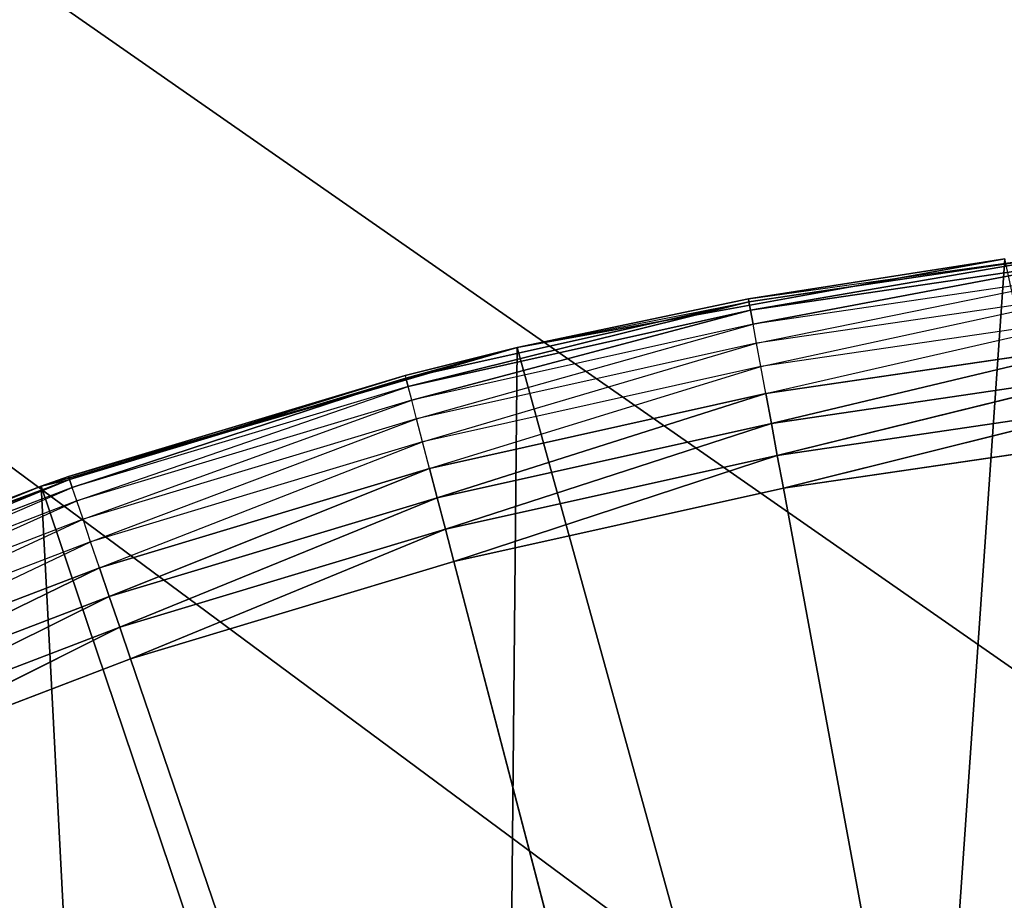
# Model space of a CAD drawing. Header units: centimetres. Extents: x 0.1 to 22.3, y 0.1 to 22.3.
# Tile 446 of 632: x 1.521 to 1.6232, y 21.195 to 21.2865. Entities that reach past the tile are written whole.
import ezdxf

# ---------------------------------------------------------------- set-up
doc = ezdxf.new("R2010")
doc.units = ezdxf.units.CM
doc.header["$LTSCALE"] = 2.54
doc.layers.get('0').update_dxf_attribs({"true_color": 0xff5454})

# ---------------------------------------------------------------- blocks, each defined once
blk = doc.blocks.new('Kosz na _mieci DELLA.STL')
at = {"color": 0}
for p, q in [((3.46383, 19.80061, 47.35), (0.33747, 22.1158, 47.35)), ((3.46383, 19.80061, 47.35), (0.33747, 22.1158, 47.35)), ((3.63747, 19.8158, 47.35), (0.33747, 22.1158, 47.35)), ((3.63747, 19.8158, 47.35), (0.33747, 22.1158, 47.35)), ((0.33747, 22.1158, 47.25), (3.46383, 19.80061, 47.25)), ((3.63747, 19.8158, 47.25), (0.33747, 22.1158, 47.25)), ((3.63747, 19.8158, 47.25), (0.33747, 22.1158, 47.25)), ((0.33747, 22.1158, 47.25), (3.46383, 19.80061, 47.25)), ((1.59666, 21.25748, 15.57), (1.63282, 21.2625, 15.56653)), ((1.63282, 21.2625, 15.56653), (1.59671, 21.25719, 15.56653)), ((1.63282, 21.2625, 15.56653), (1.59671, 21.25719, 15.56653)), ((1.59688, 21.2563, 15.56316), (1.63282, 21.2625, 15.56653)), ((1.59688, 21.2563, 15.56316), (1.63282, 21.2625, 15.56653)), ((1.57263, 21.25243, 15.75), (1.62328, 21.26166, 15.75)), ((1.57263, 21.25243, 15.75), (1.62328, 21.26166, 15.75)), ((1.62328, 21.26166, 15.75), (1.59666, 21.25748, 15.57)), ((1.62328, 21.26166, 15.75), (1.59666, 21.25748, 15.57)), ((1.62328, 21.26166, 15.57), (1.59666, 21.25748, 15.57)), ((1.63292, 21.2616, 15.56316), (1.59688, 21.2563, 15.56316)), ((1.63292, 21.2616, 15.56316), (1.59688, 21.2563, 15.56316)), ((1.59714, 21.25485, 15.56), (1.63292, 21.2616, 15.56316)), ((1.59714, 21.25485, 15.56), (1.63292, 21.2616, 15.56316)), ((1.62328, 21.26166, 15.75), (1.6126, 21.1077, 15.75)), ((1.62328, 21.26166, 15.75), (1.6126, 21.1077, 15.75)), ((1.63308, 21.26014, 15.56), (1.59714, 21.25485, 15.56)), ((1.59751, 21.25288, 15.55714), (1.63308, 21.26014, 15.56)), ((1.6333, 21.25815, 15.55714), (1.59751, 21.25288, 15.55714)), ((1.59795, 21.25046, 15.55468), (1.6333, 21.25815, 15.55714)), ((1.59671, 21.25719, 15.56653), (1.56108, 21.24925, 15.56653)), ((1.59671, 21.25719, 15.56653), (1.56108, 21.24925, 15.56653)), ((1.56131, 21.24837, 15.56316), (1.59671, 21.25719, 15.56653)), ((1.56131, 21.24837, 15.56316), (1.59671, 21.25719, 15.56653)), ((1.57263, 21.25243, 15.75), (1.59666, 21.25748, 15.57)), ((1.59666, 21.25748, 15.57), (1.57263, 21.25243, 15.57)), ((1.57263, 21.25243, 15.75), (1.59666, 21.25748, 15.57)), ((1.57263, 21.25243, 15.57), (1.59671, 21.25719, 15.56653)), ((1.59666, 21.25748, 15.57), (1.59671, 21.25719, 15.56653)), ((1.59688, 21.2563, 15.56316), (1.59671, 21.25719, 15.56653)), ((1.59688, 21.2563, 15.56316), (1.59671, 21.25719, 15.56653)), ((1.59688, 21.2563, 15.56316), (1.56131, 21.24837, 15.56316)), ((1.59688, 21.2563, 15.56316), (1.56131, 21.24837, 15.56316)), ((1.56169, 21.24695, 15.56), (1.59688, 21.2563, 15.56316)), ((1.56169, 21.24695, 15.56), (1.59688, 21.2563, 15.56316)), ((1.59714, 21.25485, 15.56), (1.59688, 21.2563, 15.56316)), ((1.59714, 21.25485, 15.56), (1.59688, 21.2563, 15.56316)), ((1.59714, 21.25485, 15.56), (1.56169, 21.24695, 15.56)), ((1.56219, 21.24501, 15.55714), (1.59714, 21.25485, 15.56)), ((1.59751, 21.25288, 15.55714), (1.59714, 21.25485, 15.56)), ((1.63357, 21.2557, 15.55468), (1.59795, 21.25046, 15.55468)), ((1.59847, 21.24765, 15.55268), (1.63357, 21.2557, 15.55468)), ((1.59751, 21.25288, 15.55714), (1.56219, 21.24501, 15.55714)), ((1.56281, 21.24263, 15.55468), (1.59751, 21.25288, 15.55714)), ((1.59795, 21.25046, 15.55468), (1.59751, 21.25288, 15.55714)), ((1.63388, 21.25286, 15.55268), (1.59847, 21.24765, 15.55268)), ((1.59905, 21.24454, 15.55121), (1.63388, 21.25286, 15.55268)), ((1.59905, 21.24454, 15.55121), (1.63388, 21.25286, 15.55268)), ((1.5232, 21.23804, 15.75), (1.57263, 21.25243, 15.75)), ((1.5232, 21.23804, 15.75), (1.57263, 21.25243, 15.75)), ((1.52603, 21.23902, 15.57), (1.57263, 21.25243, 15.75)), ((1.52603, 21.23902, 15.57), (1.57263, 21.25243, 15.75)), ((1.57263, 21.25243, 15.57), (1.56101, 21.24954, 15.57)), ((1.56101, 21.24954, 15.57), (1.57263, 21.25243, 15.75)), ((1.56101, 21.24954, 15.57), (1.57263, 21.25243, 15.75)), ((1.57263, 21.25243, 15.57), (1.56108, 21.24925, 15.56653)), ((1.57263, 21.25243, 15.75), (1.57115, 21.0959, 15.75)), ((1.57263, 21.25243, 15.75), (1.57115, 21.0959, 15.75)), ((1.57263, 21.25243, 15.57), (1.57263, 21.25243, 15.75)), ((1.57263, 21.25243, 15.57), (1.57263, 21.25243, 15.75)), ((1.57263, 21.25243, 15.75), (1.6126, 21.1077, 15.75)), ((1.57263, 21.25243, 15.75), (1.6126, 21.1077, 15.75)), ((1.59795, 21.25046, 15.55468), (1.56281, 21.24263, 15.55468)), ((1.56354, 21.23987, 15.55268), (1.59795, 21.25046, 15.55468)), ((1.59847, 21.24765, 15.55268), (1.59795, 21.25046, 15.55468)), ((1.63423, 21.24972, 15.55121), (1.59905, 21.24454, 15.55121)), ((1.63423, 21.24972, 15.55121), (1.59905, 21.24454, 15.55121)), ((1.59966, 21.24123, 15.5503), (1.63423, 21.24972, 15.55121)), ((1.59966, 21.24123, 15.5503), (1.63423, 21.24972, 15.55121)), ((1.56101, 21.24954, 15.57), (1.52603, 21.23902, 15.57)), ((1.56101, 21.24954, 15.57), (1.52603, 21.23902, 15.57)), ((1.56101, 21.24954, 15.57), (1.52613, 21.23873, 15.56653)), ((1.56101, 21.24954, 15.57), (1.52613, 21.23873, 15.56653)), ((1.56108, 21.24925, 15.56653), (1.52613, 21.23873, 15.56653)), ((1.56108, 21.24925, 15.56653), (1.52613, 21.23873, 15.56653)), ((1.52642, 21.23788, 15.56316), (1.56108, 21.24925, 15.56653)), ((1.52642, 21.23788, 15.56316), (1.56108, 21.24925, 15.56653)), ((1.56101, 21.24954, 15.57), (1.56108, 21.24925, 15.56653)), ((1.56131, 21.24837, 15.56316), (1.56108, 21.24925, 15.56653)), ((1.56131, 21.24837, 15.56316), (1.56108, 21.24925, 15.56653)), ((1.56131, 21.24837, 15.56316), (1.52642, 21.23788, 15.56316)), ((1.5269, 21.23649, 15.56), (1.56131, 21.24837, 15.56316)), ((1.56169, 21.24695, 15.56), (1.56131, 21.24837, 15.56316)), ((1.59847, 21.24765, 15.55268), (1.56354, 21.23987, 15.55268)), ((1.56434, 21.23681, 15.55121), (1.59847, 21.24765, 15.55268)), ((1.56434, 21.23681, 15.55121), (1.59847, 21.24765, 15.55268)), ((1.59905, 21.24454, 15.55121), (1.59847, 21.24765, 15.55268)), ((1.59905, 21.24454, 15.55121), (1.59847, 21.24765, 15.55268)), ((1.56169, 21.24695, 15.56), (1.5269, 21.23649, 15.56)), ((1.52755, 21.23459, 15.55714), (1.56169, 21.24695, 15.56)), ((1.56219, 21.24501, 15.55714), (1.56169, 21.24695, 15.56)), ((1.6346, 21.24637, 15.5503), (1.59966, 21.24123, 15.5503)), ((1.6346, 21.24637, 15.5503), (1.59966, 21.24123, 15.5503)), ((1.60029, 21.23782, 15.55), (1.6346, 21.24637, 15.5503)), ((1.60029, 21.23782, 15.55), (1.6346, 21.24637, 15.5503)), ((1.56219, 21.24501, 15.55714), (1.52755, 21.23459, 15.55714)), ((1.52834, 21.23226, 15.55468), (1.56219, 21.24501, 15.55714)), ((1.56281, 21.24263, 15.55468), (1.56219, 21.24501, 15.55714)), ((1.59905, 21.24454, 15.55121), (1.56434, 21.23681, 15.55121)), ((1.59905, 21.24454, 15.55121), (1.56434, 21.23681, 15.55121)), ((1.56519, 21.23355, 15.5503), (1.59905, 21.24454, 15.55121)), ((1.56519, 21.23355, 15.5503), (1.59905, 21.24454, 15.55121)), ((1.59966, 21.24123, 15.5503), (1.59905, 21.24454, 15.55121)), ((1.59966, 21.24123, 15.5503), (1.59905, 21.24454, 15.55121)), ((1.56281, 21.24263, 15.55468), (1.52834, 21.23226, 15.55468)), ((1.52926, 21.22956, 15.55268), (1.56281, 21.24263, 15.55468)), ((1.56354, 21.23987, 15.55268), (1.56281, 21.24263, 15.55468)), ((1.60029, 21.23782, 15.55), (1.63498, 21.24292, 15.55)), ((1.60029, 21.23782, 15.55), (1.63498, 21.24292, 15.55)), ((1.59966, 21.24123, 15.5503), (1.56519, 21.23355, 15.5503)), ((1.59966, 21.24123, 15.5503), (1.56519, 21.23355, 15.5503)), ((1.56607, 21.23019, 15.55), (1.59966, 21.24123, 15.5503)), ((1.56607, 21.23019, 15.55), (1.59966, 21.24123, 15.5503)), ((1.60029, 21.23782, 15.55), (1.59966, 21.24123, 15.5503)), ((1.60029, 21.23782, 15.55), (1.59966, 21.24123, 15.5503)), ((1.56354, 21.23987, 15.55268), (1.52926, 21.22956, 15.55268)), ((1.53028, 21.22657, 15.55121), (1.56354, 21.23987, 15.55268)), ((1.53028, 21.22657, 15.55121), (1.56354, 21.23987, 15.55268)), ((1.56434, 21.23681, 15.55121), (1.56354, 21.23987, 15.55268)), ((1.56434, 21.23681, 15.55121), (1.56354, 21.23987, 15.55268)), ((1.49192, 21.22597, 15.57), (1.52613, 21.23873, 15.56653)), ((1.52613, 21.23873, 15.56653), (1.49204, 21.22569, 15.56653)), ((1.52613, 21.23873, 15.56653), (1.49204, 21.22569, 15.56653)), ((1.49239, 21.22486, 15.56316), (1.52613, 21.23873, 15.56653)), ((1.49239, 21.22486, 15.56316), (1.52613, 21.23873, 15.56653)), ((1.52603, 21.23902, 15.57), (1.5232, 21.23804, 15.75)), ((1.52603, 21.23902, 15.57), (1.5232, 21.23804, 15.57)), ((1.52603, 21.23902, 15.57), (1.5232, 21.23804, 15.75)), ((1.5232, 21.23804, 15.57), (1.52613, 21.23873, 15.56653)), ((1.52603, 21.23902, 15.57), (1.52613, 21.23873, 15.56653)), ((1.52642, 21.23788, 15.56316), (1.52613, 21.23873, 15.56653)), ((1.52642, 21.23788, 15.56316), (1.52613, 21.23873, 15.56653)), ((1.47552, 21.21865, 15.75), (1.5232, 21.23804, 15.75)), ((1.47552, 21.21865, 15.75), (1.5232, 21.23804, 15.75)), ((1.5232, 21.23804, 15.57), (1.49192, 21.22597, 15.57)), ((1.49192, 21.22597, 15.57), (1.5232, 21.23804, 15.75)), ((1.49192, 21.22597, 15.57), (1.5232, 21.23804, 15.75)), ((1.52642, 21.23788, 15.56316), (1.49239, 21.22486, 15.56316)), ((1.49297, 21.22351, 15.56), (1.52642, 21.23788, 15.56316)), ((1.5232, 21.23804, 15.57), (1.5232, 21.23804, 15.75)), ((1.5232, 21.23804, 15.57), (1.5232, 21.23804, 15.75)), ((1.5232, 21.23804, 15.75), (1.57115, 21.0959, 15.75)), ((1.5232, 21.23804, 15.75), (1.57115, 21.0959, 15.75)), ((1.5232, 21.23804, 15.75), (1.53147, 21.07911, 15.75)), ((1.5232, 21.23804, 15.75), (1.53147, 21.07911, 15.75)), ((1.5269, 21.23649, 15.56), (1.52642, 21.23788, 15.56316)), ((1.56607, 21.23019, 15.55), (1.60029, 21.23782, 15.55)), ((1.56607, 21.23019, 15.55), (1.60029, 21.23782, 15.55)), ((1.60029, 21.23782, 15.55), (1.68747, 20.7658, 15.55)), ((1.60029, 21.23782, 15.55), (1.68747, 20.7658, 15.55)), ((1.5269, 21.23649, 15.56), (1.49297, 21.22351, 15.56)), ((1.49375, 21.22167, 15.55714), (1.5269, 21.23649, 15.56)), ((1.52755, 21.23459, 15.55714), (1.5269, 21.23649, 15.56)), ((1.56434, 21.23681, 15.55121), (1.53028, 21.22657, 15.55121)), ((1.56434, 21.23681, 15.55121), (1.53028, 21.22657, 15.55121)), ((1.53137, 21.22338, 15.5503), (1.56434, 21.23681, 15.55121)), ((1.53137, 21.22338, 15.5503), (1.56434, 21.23681, 15.55121)), ((1.56519, 21.23355, 15.5503), (1.56434, 21.23681, 15.55121)), ((1.56519, 21.23355, 15.5503), (1.56434, 21.23681, 15.55121)), ((1.52755, 21.23459, 15.55714), (1.49375, 21.22167, 15.55714)), ((1.49472, 21.2194, 15.55468), (1.52755, 21.23459, 15.55714)), ((1.52834, 21.23226, 15.55468), (1.52755, 21.23459, 15.55714)), ((1.56519, 21.23355, 15.5503), (1.53137, 21.22338, 15.5503)), ((1.56519, 21.23355, 15.5503), (1.53137, 21.22338, 15.5503)), ((1.53249, 21.22009, 15.55), (1.56519, 21.23355, 15.5503)), ((1.53249, 21.22009, 15.55), (1.56519, 21.23355, 15.5503)), ((1.56607, 21.23019, 15.55), (1.56519, 21.23355, 15.5503)), ((1.56607, 21.23019, 15.55), (1.56519, 21.23355, 15.5503)), ((1.52834, 21.23226, 15.55468), (1.49472, 21.2194, 15.55468)), ((1.49583, 21.21677, 15.55268), (1.52834, 21.23226, 15.55468)), ((1.52926, 21.22956, 15.55268), (1.52834, 21.23226, 15.55468)), ((1.52926, 21.22956, 15.55268), (1.49583, 21.21677, 15.55268)), ((1.49707, 21.21386, 15.55121), (1.52926, 21.22956, 15.55268)), ((1.49707, 21.21386, 15.55121), (1.52926, 21.22956, 15.55268)), ((1.53028, 21.22657, 15.55121), (1.52926, 21.22956, 15.55268)), ((1.53028, 21.22657, 15.55121), (1.52926, 21.22956, 15.55268)), ((1.53249, 21.22009, 15.55), (1.56607, 21.23019, 15.55)), ((1.53249, 21.22009, 15.55), (1.56607, 21.23019, 15.55)), ((1.68747, 20.7658, 15.55), (1.56607, 21.23019, 15.55)), ((1.68747, 20.7658, 15.55), (1.56607, 21.23019, 15.55)), ((1.53028, 21.22657, 15.55121), (1.49707, 21.21386, 15.55121)), ((1.53028, 21.22657, 15.55121), (1.49707, 21.21386, 15.55121)), ((1.49839, 21.21076, 15.5503), (1.53028, 21.22657, 15.55121)), ((1.49839, 21.21076, 15.5503), (1.53028, 21.22657, 15.55121)), ((1.53137, 21.22338, 15.5503), (1.53028, 21.22657, 15.55121)), ((1.53137, 21.22338, 15.5503), (1.53028, 21.22657, 15.55121)), ((1.53137, 21.22338, 15.5503), (1.49839, 21.21076, 15.5503)), ((1.53137, 21.22338, 15.5503), (1.49839, 21.21076, 15.5503)), ((1.49974, 21.20757, 15.55), (1.53137, 21.22338, 15.5503)), ((1.49974, 21.20757, 15.55), (1.53137, 21.22338, 15.5503)), ((1.53249, 21.22009, 15.55), (1.53137, 21.22338, 15.5503)), ((1.53249, 21.22009, 15.55), (1.53137, 21.22338, 15.5503)), ((1.49974, 21.20757, 15.55), (1.53249, 21.22009, 15.55)), ((1.49974, 21.20757, 15.55), (1.53249, 21.22009, 15.55)), ((1.53249, 21.22009, 15.55), (1.68747, 20.7658, 15.55)), ((1.53249, 21.22009, 15.55), (1.68747, 20.7658, 15.55))]:
    blk.add_line(p, q, dxfattribs=at)
mesh = blk.add_polyface(dxfattribs=at)
corners = [(2.63747, 3.6158, 47.35), (0.33747, 22.1158, 47.35), (0.33747, 0.3158, 47.35)]
mesh.append_faces([[corners[k] for k in face] for face in [(0, 1, 2)]], dxfattribs={"color": 0})
mesh = blk.add_polyface(dxfattribs=at)
corners = [(2.63747, 18.8158, 47.35), (0.33747, 22.1158, 47.35), (2.63747, 3.6158, 47.35)]
mesh.append_faces([[corners[k] for k in face] for face in [(0, 1, 2)]], dxfattribs={"color": 0})
mesh = blk.add_polyface(dxfattribs=at)
corners = [(2.65267, 18.98945, 47.35), (0.33747, 22.1158, 47.35), (2.63747, 18.8158, 47.35)]
mesh.append_faces([[corners[k] for k in face] for face in [(0, 1, 2)]], dxfattribs={"color": 0})
mesh = blk.add_polyface(dxfattribs=at)
corners = [(2.69778, 19.15782, 47.35), (0.33747, 22.1158, 47.35), (2.65267, 18.98945, 47.35)]
mesh.append_faces([[corners[k] for k in face] for face in [(0, 1, 2)]], dxfattribs={"color": 0})
mesh = blk.add_polyface(dxfattribs=at)
corners = [(2.77145, 19.3158, 47.35), (0.33747, 22.1158, 47.35), (2.69778, 19.15782, 47.35)]
mesh.append_faces([[corners[k] for k in face] for face in [(0, 1, 2)]], dxfattribs={"color": 0})
mesh = blk.add_polyface(dxfattribs=at)
corners = [(2.87143, 19.45859, 47.35), (0.33747, 22.1158, 47.35), (2.77145, 19.3158, 47.35)]
mesh.append_faces([[corners[k] for k in face] for face in [(0, 1, 2)]], dxfattribs={"color": 0})
mesh = blk.add_polyface(dxfattribs=at)
corners = [(3.46383, 19.80061, 47.35), (0.33747, 22.1158, 47.35), (3.29545, 19.75549, 47.35)]
mesh.append_faces([[corners[k] for k in face] for face in [(0, 1, 2)]], dxfattribs={"color": 0})
mesh = blk.add_polyface(dxfattribs=at)
corners = [(3.63747, 19.8158, 47.35), (0.33747, 22.1158, 47.35), (3.46383, 19.80061, 47.35)]
mesh.append_faces([[corners[k] for k in face] for face in [(0, 1, 2)]], dxfattribs={"color": 0})
mesh = blk.add_polyface(dxfattribs=at)
corners = [(22.13747, 22.1158, 47.35), (0.33747, 22.1158, 47.35), (3.63747, 19.8158, 47.35)]
mesh.append_faces([[corners[k] for k in face] for face in [(0, 1, 2)]], dxfattribs={"color": 0})
mesh = blk.add_polyface(dxfattribs=at)
corners = [(2.99469, 19.58185, 47.35), (0.33747, 22.1158, 47.35), (2.87143, 19.45859, 47.35)]
mesh.append_faces([[corners[k] for k in face] for face in [(0, 1, 2)]], dxfattribs={"color": 0})
mesh = blk.add_polyface(dxfattribs=at)
corners = [(3.13747, 19.68183, 47.35), (0.33747, 22.1158, 47.35), (2.99469, 19.58185, 47.35)]
mesh.append_faces([[corners[k] for k in face] for face in [(0, 1, 2)]], dxfattribs={"color": 0})
mesh = blk.add_polyface(dxfattribs=at)
corners = [(3.29545, 19.75549, 47.35), (0.33747, 22.1158, 47.35), (3.13747, 19.68183, 47.35)]
mesh.append_faces([[corners[k] for k in face] for face in [(0, 1, 2)]], dxfattribs={"color": 0})
mesh = blk.add_polyface(dxfattribs=at)
corners = [(2.63747, 18.8158, 47.25), (0.33747, 0.3158, 47.25), (0.33747, 22.1158, 47.25)]
mesh.append_faces([[corners[k] for k in face] for face in [(0, 1, 2)]], dxfattribs={"color": 0})
mesh = blk.add_polyface(dxfattribs=at)
corners = [(3.29545, 19.75549, 47.25), (3.13747, 19.68183, 47.25), (0.33747, 22.1158, 47.25)]
mesh.append_faces([[corners[k] for k in face] for face in [(0, 1, 2)]], dxfattribs={"color": 0})
mesh = blk.add_polyface(dxfattribs=at)
corners = [(3.46383, 19.80061, 47.25), (3.29545, 19.75549, 47.25), (0.33747, 22.1158, 47.25)]
mesh.append_faces([[corners[k] for k in face] for face in [(0, 1, 2)]], dxfattribs={"color": 0})
mesh = blk.add_polyface(dxfattribs=at)
corners = [(3.13747, 19.68183, 47.25), (2.99469, 19.58185, 47.25), (0.33747, 22.1158, 47.25)]
mesh.append_faces([[corners[k] for k in face] for face in [(0, 1, 2)]], dxfattribs={"color": 0})
mesh = blk.add_polyface(dxfattribs=at)
corners = [(2.99469, 19.58185, 47.25), (2.87143, 19.45859, 47.25), (0.33747, 22.1158, 47.25)]
mesh.append_faces([[corners[k] for k in face] for face in [(0, 1, 2)]], dxfattribs={"color": 0})
mesh = blk.add_polyface(dxfattribs=at)
corners = [(2.87143, 19.45859, 47.25), (2.77145, 19.3158, 47.25), (0.33747, 22.1158, 47.25)]
mesh.append_faces([[corners[k] for k in face] for face in [(0, 1, 2)]], dxfattribs={"color": 0})
mesh = blk.add_polyface(dxfattribs=at)
corners = [(2.77145, 19.3158, 47.25), (2.69778, 19.15782, 47.25), (0.33747, 22.1158, 47.25)]
mesh.append_faces([[corners[k] for k in face] for face in [(0, 1, 2)]], dxfattribs={"color": 0})
mesh = blk.add_polyface(dxfattribs=at)
corners = [(2.69778, 19.15782, 47.25), (2.65267, 18.98945, 47.25), (0.33747, 22.1158, 47.25)]
mesh.append_faces([[corners[k] for k in face] for face in [(0, 1, 2)]], dxfattribs={"color": 0})
mesh = blk.add_polyface(dxfattribs=at)
corners = [(2.65267, 18.98945, 47.25), (2.63747, 18.8158, 47.25), (0.33747, 22.1158, 47.25)]
mesh.append_faces([[corners[k] for k in face] for face in [(0, 1, 2)]], dxfattribs={"color": 0})
mesh = blk.add_polyface(dxfattribs=at)
corners = [(22.13747, 22.1158, 47.25), (18.83747, 19.8158, 47.25), (0.33747, 22.1158, 47.25)]
mesh.append_faces([[corners[k] for k in face] for face in [(0, 1, 2)]], dxfattribs={"color": 0})
mesh = blk.add_polyface(dxfattribs=at)
corners = [(18.83747, 19.8158, 47.25), (3.63747, 19.8158, 47.25), (0.33747, 22.1158, 47.25)]
mesh.append_faces([[corners[k] for k in face] for face in [(0, 1, 2)]], dxfattribs={"color": 0})
mesh = blk.add_polyface(dxfattribs=at)
corners = [(3.63747, 19.8158, 47.25), (3.46383, 19.80061, 47.25), (0.33747, 22.1158, 47.25)]
mesh.append_faces([[corners[k] for k in face] for face in [(0, 1, 2)]], dxfattribs={"color": 0})
mesh = blk.add_polyface(dxfattribs=at)
corners = [(21.83747, 0.6158, 15.75), (0.63747, 0.6158, 15.75), (21.83747, 21.8158, 15.75)]
mesh.append_faces([[corners[k] for k in face] for face in [(0, 1, 2)]], dxfattribs={"color": 0})
mesh = blk.add_polyface(dxfattribs=at)
corners = [(21.83747, 21.8158, 15.75), (0.63747, 0.6158, 15.75), (0.63747, 21.8158, 15.75)]
mesh.append_faces([[corners[k] for k in face] for face in [(0, 1, 2)]], dxfattribs={"color": 0})
mesh = blk.add_polyface(dxfattribs=at)
corners = [(21.83747, 0.6158, 15.95), (0.63747, 21.8158, 15.95), (0.63747, 0.6158, 15.95)]
mesh.append_faces([[corners[k] for k in face] for face in [(0, 1, 2)]], dxfattribs={"color": 0})
mesh = blk.add_polyface(dxfattribs=at)
corners = [(21.83747, 21.8158, 15.95), (0.63747, 21.8158, 15.95), (21.83747, 0.6158, 15.95)]
mesh.append_faces([[corners[k] for k in face] for face in [(0, 1, 2)]], dxfattribs={"color": 0})
mesh = blk.add_polyface(dxfattribs=at)
corners = [(1.59666, 21.25748, 15.57), (1.63282, 21.2625, 15.56653), (1.59671, 21.25719, 15.56653)]
mesh.append_faces([[corners[k] for k in face] for face in [(0, 1, 2)]], dxfattribs={"color": 0})
mesh = blk.add_polyface(dxfattribs=at)
corners = [(1.63282, 21.2625, 15.56653), (1.59688, 21.2563, 15.56316), (1.59671, 21.25719, 15.56653)]
mesh.append_faces([[corners[k] for k in face] for face in [(0, 1, 2)]], dxfattribs={"color": 0})
mesh = blk.add_polyface(dxfattribs=at)
corners = [(1.63282, 21.2625, 15.56653), (1.63292, 21.2616, 15.56316), (1.59688, 21.2563, 15.56316)]
mesh.append_faces([[corners[k] for k in face] for face in [(0, 1, 2)]], dxfattribs={"color": 0})
mesh = blk.add_polyface(dxfattribs=at)
corners = [(1.62328, 21.26166, 15.75), (1.59666, 21.25748, 15.57), (1.57263, 21.25243, 15.75)]
mesh.append_faces([[corners[k] for k in face] for face in [(0, 1, 2)]], dxfattribs={"color": 0})
mesh = blk.add_polyface(dxfattribs=at)
corners = [(1.62328, 21.26166, 15.75), (1.57263, 21.25243, 15.75), (1.6126, 21.1077, 15.75)]
mesh.append_faces([[corners[k] for k in face] for face in [(0, 1, 2)]], dxfattribs={"color": 0})
mesh = blk.add_polyface(dxfattribs=at)
corners = [(1.62328, 21.26166, 15.75), (1.62328, 21.26166, 15.57), (1.59666, 21.25748, 15.57)]
mesh.append_faces([[corners[k] for k in face] for face in [(0, 1, 2)]], dxfattribs={"color": 0})
mesh = blk.add_polyface(dxfattribs=at)
corners = [(1.63292, 21.2616, 15.56316), (1.59714, 21.25485, 15.56), (1.59688, 21.2563, 15.56316)]
mesh.append_faces([[corners[k] for k in face] for face in [(0, 1, 2)]], dxfattribs={"color": 0})
mesh = blk.add_polyface(dxfattribs=at)
corners = [(1.63292, 21.2616, 15.56316), (1.63308, 21.26014, 15.56), (1.59714, 21.25485, 15.56)]
mesh.append_faces([[corners[k] for k in face] for face in [(0, 1, 2)]], dxfattribs={"color": 0})
mesh = blk.add_polyface(dxfattribs=at)
corners = [(1.65518, 21.11431, 15.75), (1.62328, 21.26166, 15.75), (1.6126, 21.1077, 15.75)]
mesh.append_faces([[corners[k] for k in face] for face in [(0, 1, 2)]], dxfattribs={"color": 0})
mesh = blk.add_polyface(dxfattribs=at)
corners = [(1.57263, 21.25243, 15.57), (1.59671, 21.25719, 15.56653), (1.56108, 21.24925, 15.56653)]
mesh.append_faces([[corners[k] for k in face] for face in [(0, 1, 2)]], dxfattribs={"color": 0})
mesh = blk.add_polyface(dxfattribs=at)
corners = [(1.59671, 21.25719, 15.56653), (1.56131, 21.24837, 15.56316), (1.56108, 21.24925, 15.56653)]
mesh.append_faces([[corners[k] for k in face] for face in [(0, 1, 2)]], dxfattribs={"color": 0})
mesh = blk.add_polyface(dxfattribs=at)
corners = [(1.59671, 21.25719, 15.56653), (1.59688, 21.2563, 15.56316), (1.56131, 21.24837, 15.56316)]
mesh.append_faces([[corners[k] for k in face] for face in [(0, 1, 2)]], dxfattribs={"color": 0})
mesh = blk.add_polyface(dxfattribs=at)
corners = [(1.57263, 21.25243, 15.75), (1.59666, 21.25748, 15.57), (1.57263, 21.25243, 15.57)]
mesh.append_faces([[corners[k] for k in face] for face in [(0, 1, 2)]], dxfattribs={"color": 0})
mesh = blk.add_polyface(dxfattribs=at)
corners = [(1.59688, 21.2563, 15.56316), (1.56169, 21.24695, 15.56), (1.56131, 21.24837, 15.56316)]
mesh.append_faces([[corners[k] for k in face] for face in [(0, 1, 2)]], dxfattribs={"color": 0})
mesh = blk.add_polyface(dxfattribs=at)
corners = [(1.59688, 21.2563, 15.56316), (1.59714, 21.25485, 15.56), (1.56169, 21.24695, 15.56)]
mesh.append_faces([[corners[k] for k in face] for face in [(0, 1, 2)]], dxfattribs={"color": 0})
mesh = blk.add_polyface(dxfattribs=at)
corners = [(1.63388, 21.25286, 15.55268), (1.59905, 21.24454, 15.55121), (1.59847, 21.24765, 15.55268)]
mesh.append_faces([[corners[k] for k in face] for face in [(0, 1, 2)]], dxfattribs={"color": 0})
mesh = blk.add_polyface(dxfattribs=at)
corners = [(1.63423, 21.24972, 15.55121), (1.59905, 21.24454, 15.55121), (1.63388, 21.25286, 15.55268)]
mesh.append_faces([[corners[k] for k in face] for face in [(0, 1, 2)]], dxfattribs={"color": 0})
mesh = blk.add_polyface(dxfattribs=at)
corners = [(1.57263, 21.25243, 15.75), (1.52603, 21.23902, 15.57), (1.5232, 21.23804, 15.75)]
mesh.append_faces([[corners[k] for k in face] for face in [(0, 1, 2)]], dxfattribs={"color": 0})
mesh = blk.add_polyface(dxfattribs=at)
corners = [(1.57263, 21.25243, 15.75), (1.5232, 21.23804, 15.75), (1.57115, 21.0959, 15.75)]
mesh.append_faces([[corners[k] for k in face] for face in [(0, 1, 2)]], dxfattribs={"color": 0})
mesh = blk.add_polyface(dxfattribs=at)
corners = [(1.57263, 21.25243, 15.75), (1.56101, 21.24954, 15.57), (1.52603, 21.23902, 15.57)]
mesh.append_faces([[corners[k] for k in face] for face in [(0, 1, 2)]], dxfattribs={"color": 0})
mesh = blk.add_polyface(dxfattribs=at)
corners = [(1.57263, 21.25243, 15.75), (1.57263, 21.25243, 15.57), (1.56101, 21.24954, 15.57)]
mesh.append_faces([[corners[k] for k in face] for face in [(0, 1, 2)]], dxfattribs={"color": 0})
mesh = blk.add_polyface(dxfattribs=at)
corners = [(1.6126, 21.1077, 15.75), (1.57263, 21.25243, 15.75), (1.57115, 21.0959, 15.75)]
mesh.append_faces([[corners[k] for k in face] for face in [(0, 1, 2)]], dxfattribs={"color": 0})
mesh = blk.add_polyface(dxfattribs=at)
corners = [(1.63423, 21.24972, 15.55121), (1.59966, 21.24123, 15.5503), (1.59905, 21.24454, 15.55121)]
mesh.append_faces([[corners[k] for k in face] for face in [(0, 1, 2)]], dxfattribs={"color": 0})
mesh = blk.add_polyface(dxfattribs=at)
corners = [(1.6346, 21.24637, 15.5503), (1.59966, 21.24123, 15.5503), (1.63423, 21.24972, 15.55121)]
mesh.append_faces([[corners[k] for k in face] for face in [(0, 1, 2)]], dxfattribs={"color": 0})
mesh = blk.add_polyface(dxfattribs=at)
corners = [(1.56101, 21.24954, 15.57), (1.52613, 21.23873, 15.56653), (1.52603, 21.23902, 15.57)]
mesh.append_faces([[corners[k] for k in face] for face in [(0, 1, 2)]], dxfattribs={"color": 0})
mesh = blk.add_polyface(dxfattribs=at)
corners = [(1.56101, 21.24954, 15.57), (1.56108, 21.24925, 15.56653), (1.52613, 21.23873, 15.56653)]
mesh.append_faces([[corners[k] for k in face] for face in [(0, 1, 2)]], dxfattribs={"color": 0})
mesh = blk.add_polyface(dxfattribs=at)
corners = [(1.56108, 21.24925, 15.56653), (1.52642, 21.23788, 15.56316), (1.52613, 21.23873, 15.56653)]
mesh.append_faces([[corners[k] for k in face] for face in [(0, 1, 2)]], dxfattribs={"color": 0})
mesh = blk.add_polyface(dxfattribs=at)
corners = [(1.56108, 21.24925, 15.56653), (1.56131, 21.24837, 15.56316), (1.52642, 21.23788, 15.56316)]
mesh.append_faces([[corners[k] for k in face] for face in [(0, 1, 2)]], dxfattribs={"color": 0})
mesh = blk.add_polyface(dxfattribs=at)
corners = [(1.59847, 21.24765, 15.55268), (1.56434, 21.23681, 15.55121), (1.56354, 21.23987, 15.55268)]
mesh.append_faces([[corners[k] for k in face] for face in [(0, 1, 2)]], dxfattribs={"color": 0})
mesh = blk.add_polyface(dxfattribs=at)
corners = [(1.59905, 21.24454, 15.55121), (1.56434, 21.23681, 15.55121), (1.59847, 21.24765, 15.55268)]
mesh.append_faces([[corners[k] for k in face] for face in [(0, 1, 2)]], dxfattribs={"color": 0})
mesh = blk.add_polyface(dxfattribs=at)
corners = [(1.6346, 21.24637, 15.5503), (1.60029, 21.23782, 15.55), (1.59966, 21.24123, 15.5503)]
mesh.append_faces([[corners[k] for k in face] for face in [(0, 1, 2)]], dxfattribs={"color": 0})
mesh = blk.add_polyface(dxfattribs=at)
corners = [(1.63498, 21.24292, 15.55), (1.60029, 21.23782, 15.55), (1.6346, 21.24637, 15.5503)]
mesh.append_faces([[corners[k] for k in face] for face in [(0, 1, 2)]], dxfattribs={"color": 0})
mesh = blk.add_polyface(dxfattribs=at)
corners = [(1.59905, 21.24454, 15.55121), (1.56519, 21.23355, 15.5503), (1.56434, 21.23681, 15.55121)]
mesh.append_faces([[corners[k] for k in face] for face in [(0, 1, 2)]], dxfattribs={"color": 0})
mesh = blk.add_polyface(dxfattribs=at)
corners = [(1.59966, 21.24123, 15.5503), (1.56519, 21.23355, 15.5503), (1.59905, 21.24454, 15.55121)]
mesh.append_faces([[corners[k] for k in face] for face in [(0, 1, 2)]], dxfattribs={"color": 0})
mesh = blk.add_polyface(dxfattribs=at)
corners = [(1.68747, 20.7658, 15.55), (1.60029, 21.23782, 15.55), (1.63498, 21.24292, 15.55)]
mesh.append_faces([[corners[k] for k in face] for face in [(0, 1, 2)]], dxfattribs={"color": 0})
mesh = blk.add_polyface(dxfattribs=at)
corners = [(1.59966, 21.24123, 15.5503), (1.56607, 21.23019, 15.55), (1.56519, 21.23355, 15.5503)]
mesh.append_faces([[corners[k] for k in face] for face in [(0, 1, 2)]], dxfattribs={"color": 0})
mesh = blk.add_polyface(dxfattribs=at)
corners = [(1.60029, 21.23782, 15.55), (1.56607, 21.23019, 15.55), (1.59966, 21.24123, 15.5503)]
mesh.append_faces([[corners[k] for k in face] for face in [(0, 1, 2)]], dxfattribs={"color": 0})
mesh = blk.add_polyface(dxfattribs=at)
corners = [(1.56354, 21.23987, 15.55268), (1.53028, 21.22657, 15.55121), (1.52926, 21.22956, 15.55268)]
mesh.append_faces([[corners[k] for k in face] for face in [(0, 1, 2)]], dxfattribs={"color": 0})
mesh = blk.add_polyface(dxfattribs=at)
corners = [(1.56434, 21.23681, 15.55121), (1.53028, 21.22657, 15.55121), (1.56354, 21.23987, 15.55268)]
mesh.append_faces([[corners[k] for k in face] for face in [(0, 1, 2)]], dxfattribs={"color": 0})
mesh = blk.add_polyface(dxfattribs=at)
corners = [(1.49192, 21.22597, 15.57), (1.52613, 21.23873, 15.56653), (1.49204, 21.22569, 15.56653)]
mesh.append_faces([[corners[k] for k in face] for face in [(0, 1, 2)]], dxfattribs={"color": 0})
mesh = blk.add_polyface(dxfattribs=at)
corners = [(1.52613, 21.23873, 15.56653), (1.49239, 21.22486, 15.56316), (1.49204, 21.22569, 15.56653)]
mesh.append_faces([[corners[k] for k in face] for face in [(0, 1, 2)]], dxfattribs={"color": 0})
mesh = blk.add_polyface(dxfattribs=at)
corners = [(1.52613, 21.23873, 15.56653), (1.52642, 21.23788, 15.56316), (1.49239, 21.22486, 15.56316)]
mesh.append_faces([[corners[k] for k in face] for face in [(0, 1, 2)]], dxfattribs={"color": 0})
mesh = blk.add_polyface(dxfattribs=at)
corners = [(1.5232, 21.23804, 15.75), (1.52603, 21.23902, 15.57), (1.5232, 21.23804, 15.57)]
mesh.append_faces([[corners[k] for k in face] for face in [(0, 1, 2)]], dxfattribs={"color": 0})
mesh = blk.add_polyface(dxfattribs=at)
corners = [(1.5232, 21.23804, 15.75), (1.49192, 21.22597, 15.57), (1.47552, 21.21865, 15.75)]
mesh.append_faces([[corners[k] for k in face] for face in [(0, 1, 2)]], dxfattribs={"color": 0})
mesh = blk.add_polyface(dxfattribs=at)
corners = [(1.53147, 21.07911, 15.75), (1.5232, 21.23804, 15.75), (1.47552, 21.21865, 15.75)]
mesh.append_faces([[corners[k] for k in face] for face in [(0, 1, 2)]], dxfattribs={"color": 0})
mesh = blk.add_polyface(dxfattribs=at)
corners = [(1.5232, 21.23804, 15.75), (1.5232, 21.23804, 15.57), (1.49192, 21.22597, 15.57)]
mesh.append_faces([[corners[k] for k in face] for face in [(0, 1, 2)]], dxfattribs={"color": 0})
mesh = blk.add_polyface(dxfattribs=at)
corners = [(1.57115, 21.0959, 15.75), (1.5232, 21.23804, 15.75), (1.53147, 21.07911, 15.75)]
mesh.append_faces([[corners[k] for k in face] for face in [(0, 1, 2)]], dxfattribs={"color": 0})
mesh = blk.add_polyface(dxfattribs=at)
corners = [(1.68747, 20.7658, 15.55), (1.56607, 21.23019, 15.55), (1.60029, 21.23782, 15.55)]
mesh.append_faces([[corners[k] for k in face] for face in [(0, 1, 2)]], dxfattribs={"color": 0})
mesh = blk.add_polyface(dxfattribs=at)
corners = [(1.56434, 21.23681, 15.55121), (1.53137, 21.22338, 15.5503), (1.53028, 21.22657, 15.55121)]
mesh.append_faces([[corners[k] for k in face] for face in [(0, 1, 2)]], dxfattribs={"color": 0})
mesh = blk.add_polyface(dxfattribs=at)
corners = [(1.56519, 21.23355, 15.5503), (1.53137, 21.22338, 15.5503), (1.56434, 21.23681, 15.55121)]
mesh.append_faces([[corners[k] for k in face] for face in [(0, 1, 2)]], dxfattribs={"color": 0})
mesh = blk.add_polyface(dxfattribs=at)
corners = [(1.56519, 21.23355, 15.5503), (1.53249, 21.22009, 15.55), (1.53137, 21.22338, 15.5503)]
mesh.append_faces([[corners[k] for k in face] for face in [(0, 1, 2)]], dxfattribs={"color": 0})
mesh = blk.add_polyface(dxfattribs=at)
corners = [(1.56607, 21.23019, 15.55), (1.53249, 21.22009, 15.55), (1.56519, 21.23355, 15.5503)]
mesh.append_faces([[corners[k] for k in face] for face in [(0, 1, 2)]], dxfattribs={"color": 0})
mesh = blk.add_polyface(dxfattribs=at)
corners = [(1.52926, 21.22956, 15.55268), (1.49707, 21.21386, 15.55121), (1.49583, 21.21677, 15.55268)]
mesh.append_faces([[corners[k] for k in face] for face in [(0, 1, 2)]], dxfattribs={"color": 0})
mesh = blk.add_polyface(dxfattribs=at)
corners = [(1.53028, 21.22657, 15.55121), (1.49707, 21.21386, 15.55121), (1.52926, 21.22956, 15.55268)]
mesh.append_faces([[corners[k] for k in face] for face in [(0, 1, 2)]], dxfattribs={"color": 0})
mesh = blk.add_polyface(dxfattribs=at)
corners = [(1.68747, 20.7658, 15.55), (1.53249, 21.22009, 15.55), (1.56607, 21.23019, 15.55)]
mesh.append_faces([[corners[k] for k in face] for face in [(0, 1, 2)]], dxfattribs={"color": 0})
mesh = blk.add_polyface(dxfattribs=at)
corners = [(1.53028, 21.22657, 15.55121), (1.49839, 21.21076, 15.5503), (1.49707, 21.21386, 15.55121)]
mesh.append_faces([[corners[k] for k in face] for face in [(0, 1, 2)]], dxfattribs={"color": 0})
mesh = blk.add_polyface(dxfattribs=at)
corners = [(1.53137, 21.22338, 15.5503), (1.49839, 21.21076, 15.5503), (1.53028, 21.22657, 15.55121)]
mesh.append_faces([[corners[k] for k in face] for face in [(0, 1, 2)]], dxfattribs={"color": 0})
mesh = blk.add_polyface(dxfattribs=at)
corners = [(1.53137, 21.22338, 15.5503), (1.49974, 21.20757, 15.55), (1.49839, 21.21076, 15.5503)]
mesh.append_faces([[corners[k] for k in face] for face in [(0, 1, 2)]], dxfattribs={"color": 0})
mesh = blk.add_polyface(dxfattribs=at)
corners = [(1.53249, 21.22009, 15.55), (1.49974, 21.20757, 15.55), (1.53137, 21.22338, 15.5503)]
mesh.append_faces([[corners[k] for k in face] for face in [(0, 1, 2)]], dxfattribs={"color": 0})
mesh = blk.add_polyface(dxfattribs=at)
corners = [(1.68747, 20.7658, 15.55), (1.49974, 21.20757, 15.55), (1.53249, 21.22009, 15.55)]
mesh.append_faces([[corners[k] for k in face] for face in [(0, 1, 2)]], dxfattribs={"color": 0})
mesh = blk.add_polyface(dxfattribs=at)
corners = [(1.53147, 21.07911, 15.75), (1.47552, 21.21865, 15.75), (1.49415, 21.05756, 15.75)]
mesh.append_faces([[corners[k] for k in face] for face in [(0, 1, 2)]], dxfattribs={"color": 0})
mesh = blk.add_polyface(dxfattribs=at)
corners = [(1.68747, 20.7658, 15.55), (1.468, 21.19268, 15.55), (1.49974, 21.20757, 15.55)]
mesh.append_faces([[corners[k] for k in face] for face in [(0, 1, 2)]], dxfattribs={"color": 0})

msp = doc.modelspace()

# ---------------------------------------------------------------- block references
at = {"color": 0}
msp.add_blockref('Kosz na _mieci DELLA.STL', (0, 0), dxfattribs=at)

doc.saveas('drawing.dxf')
